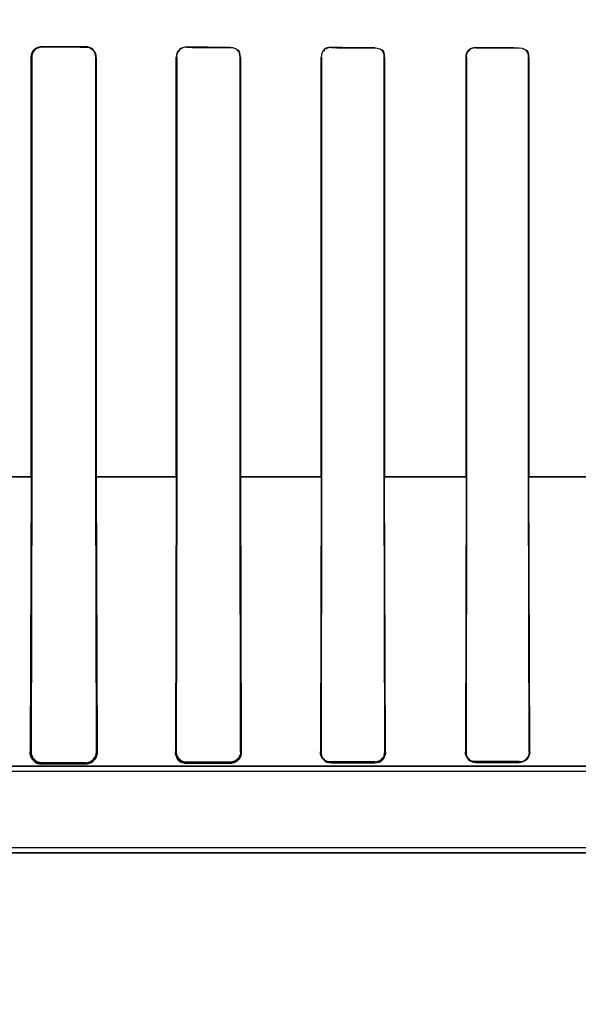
# Model space of a CAD drawing. Header units: millimetres. Extents: x 0 to 297, y 0 to 210.
# Tile 293 of 405: x 240.5516 to 240.6482, y 156.6153 to 156.7855. Entities that reach past the tile are written whole.
import ezdxf

# ---------------------------------------------------------------- set-up
doc = ezdxf.new("R2010")
doc.units = ezdxf.units.MM
doc.header["$LTSCALE"] = 16.335
doc.layers.get('0').update_dxf_attribs({"linetype": 'CONTINUOUS'})
for name, color, linetype in [('AXES_REF', 7, 'CONTINUOUS'), ('INTFCLR_1', 7, 'CONTINUOUS'), ('INTFCLR_72935', 7, 'CONTINUOUS')]:
    doc.layers.add(name, color=color, linetype=linetype)

msp = doc.modelspace()

# ---------------------------------------------------------------- linework, layer by layer
at = {"color": 7, "linetype": 'Continuous'}
for radius in [4.8479140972, 4.8475, 4.8164570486]:
    msp.add_circle((241.5069109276, 154.9564782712), radius, dxfattribs=at)
msp.add_arc((241.5069109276, 154.9564782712), 4.8, 278.2771290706, 261.7228709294, dxfattribs=at)
at = {"layer": 'AXES_REF', "color": 9, "linetype": 'Continuous'}
msp.add_circle((241.5069109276, 154.9564782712), 2.9642884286, dxfattribs=at)
at = {"layer": 'AXES_REF', "color": 7, "linetype": 'Continuous'}
msp.add_arc((241.5069109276, 154.9564782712), 4.91, 113.0826119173, 66.9173880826, dxfattribs=at)
at = {"layer": 'AXES_REF', "color": 9, "linetype": 'Continuous'}
msp.add_arc((241.5069109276, 154.9564782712), 4.4222561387, 94.4118118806, 85.5881881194, dxfattribs=at)
at = {"layer": 'INTFCLR_1', "color": 7, "linetype": 'Continuous'}
for p, q in [((240.5548983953, 156.7807487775), (240.5555211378, 156.7808523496)), ((240.5786340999, 156.6583677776), (240.5785499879, 156.6589711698)), ((240.6146434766, 156.6583397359), (240.6147589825, 156.6589711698))]:
    msp.add_line(p, q, dxfattribs=at)
at = {"layer": 'INTFCLR_1', "color": 9, "linetype": 'Continuous'}
for p, q in [((240.5555211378, 156.7807776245), (240.5555211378, 156.7808523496)), ((240.5630211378, 156.7808252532), (240.5630211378, 156.7807533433)), ((240.5805211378, 156.7807031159), (240.5805211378, 156.7807698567)), ((240.5880211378, 156.7807489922), (240.5880211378, 156.7806840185)), ((240.6055211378, 156.7806443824), (240.6055211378, 156.7807059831)), ((240.6130211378, 156.780689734), (240.6130211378, 156.7806293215)), ((240.6305211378, 156.780598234), (240.6305211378, 156.7806563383)), ((240.6380211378, 156.7806438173), (240.6380211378, 156.7805865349)), ((240.5536327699, 156.7789711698), (240.5537085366, 156.7789711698)), ((240.5647978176, 156.7789711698), (240.5648688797, 156.7789711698)), ((240.5787171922, 156.7789711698), (240.5787845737, 156.7789711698)), ((240.5897298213, 156.7789711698), (240.5897942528, 156.7789711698)), ((240.6037823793, 156.7789711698), (240.6038444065, 156.7789711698)), ((240.6146761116, 156.7789711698), (240.6147361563, 156.7789711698)), ((240.6288330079, 156.7789711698), (240.6288914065, 156.7789711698)), ((240.6396341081, 156.7789711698), (240.6396911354, 156.7789711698)), ((240.5398852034, 156.7064701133), (240.5537084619, 156.7064701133)), ((240.5647972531, 156.7064701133), (240.5787845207, 156.7064701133)), ((240.589730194, 156.7064701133), (240.6038434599, 156.7064701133)), ((240.614673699, 156.7064701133), (240.6288891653, 156.7064701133)), ((240.6396332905, 156.7064701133), (240.6539276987, 156.7064701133)), ((240.5536030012, 156.6589711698), (240.5534322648, 156.6589711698)), ((240.5650498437, 156.6589711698), (240.5648964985, 156.6589711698)), ((240.5786912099, 156.6589711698), (240.5785499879, 156.6589711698)), ((240.5899511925, 156.6589711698), (240.5898189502, 156.6589711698)), ((240.6037587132, 156.6589711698), (240.6036333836, 156.6589711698)), ((240.6148788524, 156.6589711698), (240.6147589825, 156.6589711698)), ((240.6288108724, 156.6589711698), (240.6286953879, 156.6589711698)), ((240.6398246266, 156.6589711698), (240.6397127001, 156.6589711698)), ((240.5555211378, 156.6568270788), (240.5555211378, 156.6570492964)), ((240.5630211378, 156.6570783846), (240.5630211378, 156.656874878)), ((240.5805211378, 156.656962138), (240.5805211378, 156.6571373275)), ((240.5880211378, 156.6571593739), (240.5880211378, 156.6569925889)), ((240.6055211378, 156.6570525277), (240.6055211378, 156.6572045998)), ((240.6130211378, 156.6572216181), (240.6130211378, 156.6570743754)), ((240.6305211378, 156.6571181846), (240.6305211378, 156.6572564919)), ((240.6380211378, 156.6572695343), (240.6380211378, 156.6571342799)), ((240.6555664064, 156.6564711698), (240.5359951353, 156.6564711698)), ((240.9575467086, 156.6414711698), (240.5359955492, 156.6414711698))]:
    msp.add_line(p, q, dxfattribs=at)
at = {"layer": 'INTFCLR_1', "color": 6, "linetype": 'Continuous'}
for p, q in [((240.55363277, 156.7789711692), (240.55363277, 156.7064711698)), ((240.5537085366, 156.7789711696), (240.5537085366, 156.7064711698)), ((240.5647978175, 156.7064711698), (240.5647978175, 156.7789711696)), ((240.5648688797, 156.7064711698), (240.5648688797, 156.7789711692)), ((240.5787171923, 156.7789711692), (240.5787171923, 156.7064711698)), ((240.5787845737, 156.7789711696), (240.5787845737, 156.7064711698)), ((240.5897298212, 156.7064711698), (240.5897298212, 156.7789711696)), ((240.5897942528, 156.7064711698), (240.5897942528, 156.7789711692)), ((240.6037823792, 156.7789711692), (240.6037823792, 156.7064711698)), ((240.6038444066, 156.7789711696), (240.6038444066, 156.7064711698)), ((240.6146761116, 156.7064711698), (240.6146761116, 156.7789711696)), ((240.6147361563, 156.7064711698), (240.6147361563, 156.7789711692)), ((240.628833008, 156.7789711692), (240.628833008, 156.7064711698)), ((240.6288914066, 156.7789711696), (240.6288914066, 156.7064711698)), ((240.639634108, 156.7064711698), (240.639634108, 156.7789711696)), ((240.6396911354, 156.7064711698), (240.6396911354, 156.7789711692)), ((240.5536327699, 156.7064711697), (240.5534322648, 156.6589711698)), ((240.5537085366, 156.7064711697), (240.5536030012, 156.6589711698)), ((240.5648964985, 156.6589711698), (240.5647978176, 156.7064711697)), ((240.5648688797, 156.7064711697), (240.5650498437, 156.6589711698)), ((240.5787171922, 156.7064711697), (240.5785499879, 156.6589711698)), ((240.5787845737, 156.7064711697), (240.5786912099, 156.6589711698)), ((240.5898189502, 156.6589711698), (240.5897298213, 156.7064711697)), ((240.5897942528, 156.7064711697), (240.5899511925, 156.6589711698)), ((240.6037823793, 156.7064711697), (240.6036333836, 156.6589711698)), ((240.6038444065, 156.7064711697), (240.6037587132, 156.6589711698)), ((240.6147589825, 156.6589711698), (240.6146761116, 156.7064711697)), ((240.6148788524, 156.6589711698), (240.6147361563, 156.7064711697)), ((240.6288330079, 156.7064711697), (240.6286953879, 156.6589711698)), ((240.6288914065, 156.7064711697), (240.6288108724, 156.6589711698)), ((240.6397127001, 156.6589711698), (240.6396341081, 156.7064711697)), ((240.6398246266, 156.6589711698), (240.6396911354, 156.7064711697)), ((240.5555211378, 156.6570492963), (240.5630211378, 156.6570783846)), ((240.5555211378, 156.6568270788), (240.5630211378, 156.656874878)), ((240.5805211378, 156.6571373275), (240.5880211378, 156.6571593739)), ((240.5805211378, 156.656962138), (240.5880211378, 156.6569925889)), ((240.6055211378, 156.6572045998), (240.6130211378, 156.6572216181)), ((240.6055211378, 156.6570525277), (240.6130211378, 156.6570743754)), ((240.6305211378, 156.6572564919), (240.6380211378, 156.6572695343)), ((240.6305211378, 156.6571181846), (240.6380211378, 156.6571342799)), ((240.5305211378, 156.6555895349), (240.6555664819, 156.6555895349)), ((240.9575471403, 156.6423528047), (240.5359951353, 156.6423528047))]:
    msp.add_line(p, q, dxfattribs=at)
at = {"layer": 'INTFCLR_1', "color": 7, "linetype": 'Continuous'}
for points in [[(240.5538154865, 156.6577159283), (240.5538063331, 156.6577290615), (240.5537966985, 156.6577431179), (240.5537866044, 156.6577581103), (240.5537759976, 156.6577741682), (240.5537649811, 156.6577911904), (240.5537538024, 156.6578088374), (240.55374256, 156.6578269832), (240.5537311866, 156.6578457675), (240.5537196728, 156.6578652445), (240.5537080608, 156.6578853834), (240.5536963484, 156.6579062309), (240.5536844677, 156.6579279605), (240.5536724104, 156.6579506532), (240.5536602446, 156.6579742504), (240.5536480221, 156.657998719), (240.5536358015, 156.6580240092), (240.5536235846, 156.6580501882), (240.5536113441, 156.6580773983), (240.5535991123, 156.6581056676), (240.5535869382, 156.6581349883), (240.5535748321, 156.6581654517), (240.5535628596, 156.6581970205), (240.5535510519, 156.6582297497), (240.5535393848, 156.6582638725), (240.5535279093, 156.6582994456), (240.5535167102, 156.658336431), (240.5535058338, 156.6583749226), (240.5534953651, 156.6584149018), (240.5534853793, 156.6584563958), (240.5534759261, 156.6584995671), (240.553467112, 156.6585443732), (240.5534590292, 156.6585908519), (240.5534517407, 156.6586392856), (240.5534453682, 156.6586897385), (240.5534400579, 156.6587421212), (240.5534359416, 156.6587964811), (240.5534331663, 156.6588528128), (240.5534318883, 156.6589110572), (240.5534322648, 156.6589711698)], [(240.6039611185, 156.6578793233), (240.6039345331, 156.6579195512), (240.603908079, 156.6579619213), (240.6038818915, 156.6580064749), (240.6038561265, 156.6580532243), (240.6038309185, 156.6581022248), (240.6038063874, 156.6581535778), (240.6037826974, 156.6582073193), (240.603760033, 156.6582634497), (240.6037385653, 156.6583220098), (240.6037185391, 156.6583828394), (240.6037000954, 156.6584460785), (240.6036833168, 156.6585122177), (240.6036684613, 156.658581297), (240.6036558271, 156.6586532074), (240.6036456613, 156.658728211), (240.6036382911, 156.6588063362), (240.6036340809, 156.6588873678), (240.6036333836, 156.6589711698)], [(240.6148788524, 156.6589711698), (240.6148782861, 156.6588945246), (240.614874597, 156.6588181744), (240.6148678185, 156.6587422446), (240.6148580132, 156.6586670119), (240.6148452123, 156.6585924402), (240.6148293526, 156.6585181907), (240.6148103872, 156.6584442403), (240.6147883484, 156.6583708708), (240.6147632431, 156.658298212)], [(240.6290168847, 156.6579111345), (240.6289853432, 156.6579586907), (240.6289539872, 156.6580093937), (240.628923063, 156.6580633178), (240.6288927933, 156.6581206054), (240.6288635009, 156.658181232), (240.6288355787, 156.6582449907), (240.6288093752, 156.6583117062), (240.6287850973, 156.6583815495), (240.6287629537, 156.6584548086), (240.6287433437, 156.6585312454), (240.6287265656, 156.6586109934), (240.6287128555, 156.6586948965), (240.6287026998, 156.6587831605), (240.6286966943, 156.6588753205), (240.6286953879, 156.6589711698)], [(240.6398246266, 156.6589711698), (240.6398193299, 156.658808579), (240.6398008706, 156.6586555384), (240.6397715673, 156.6585129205), (240.6397346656, 156.6583843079), (240.6396916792, 156.658266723), (240.6396402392, 156.6581514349), (240.6395787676, 156.6580362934), (240.6395086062, 156.6579249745), (240.6394299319, 156.6578181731)], [(240.5892652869, 156.6574559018), (240.5892350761, 156.6574306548), (240.5892052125, 156.6574066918), (240.5891757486, 156.6573839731), (240.5891468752, 156.6573625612), (240.5891185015, 156.6573423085), (240.5890902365, 156.6573228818), (240.5890619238, 156.6573041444), (240.5890337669, 156.6572862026), (240.5890059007, 156.657269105), (240.5889784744, 156.6572528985), (240.5889513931, 156.6572374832), (240.5889244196, 156.6572226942), (240.5888974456, 156.657208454), (240.5888706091, 156.6571948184), (240.5888440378, 156.657181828), (240.5888178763, 156.6571695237), (240.588792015, 156.6571578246), (240.5887661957, 156.6571465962), (240.5887403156, 156.6571357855), (240.5887144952, 156.6571254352), (240.5886888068, 156.6571155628), (240.5886633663, 156.6571061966), (240.5886380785, 156.6570972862), (240.5886126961, 156.6570887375), (240.5885870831, 156.6570805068), (240.5885613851, 156.6570726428), (240.5885357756, 156.6570651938), (240.5885104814, 156.657058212), (240.5884852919, 156.6570516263), (240.588459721, 156.6570453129), (240.5884335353, 156.6570392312), (240.5884069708, 156.6570334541), (240.5883802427, 156.657028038), (240.5883536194, 156.6570230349), (240.5883268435, 156.6570183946), (240.5882993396, 156.6570140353), (240.5882707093, 156.6570099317), (240.5882413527, 156.6570061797), (240.588211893, 156.6570028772), (240.5881830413, 156.6570000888), (240.5881541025, 156.6569977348), (240.5881235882, 156.6569957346), (240.588091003, 156.6569941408), (240.5880568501, 156.6569930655), (240.5880211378, 156.6569925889)]]:
    msp.add_lwpolyline(points, dxfattribs=at)
at = {"layer": 'INTFCLR_1', "color": 6, "linetype": 'Continuous'}
for centre, major_axis, ratio, start_param, end_param in [((240.7467711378, 156.7814711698), (0.2607760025, 0), 0.0034906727, -2.3940887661, -2.3526946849), ((240.7467711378, 156.7814711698), (0.2757760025, 0), 0.0034906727, -2.3371288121, -2.3000343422), ((240.7467711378, 156.7814711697), (0.2607760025, 0), 0.0034906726, -2.2620717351, -2.2252929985), ((240.7467711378, 156.7814711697), (0.2757760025, 0), 0.0034906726, -2.217857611, -2.1841931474), ((240.7467711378, 156.7814711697), (0.2607760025, 0), 0.0034906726, -2.1431981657, -2.1093469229), ((240.7467711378, 156.7814711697), (0.2757760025, 0), 0.0034906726, -2.1085302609, -2.0771538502), ((240.7467711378, 156.7814711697), (0.2607760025, 0), 0.0034906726, -2.0328472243, -2.0009654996), ((240.7467711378, 156.7814711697), (0.2757760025, 0), 0.0034906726, -2.0059367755, -1.9761478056)]:
    msp.add_ellipse(centre, major_axis=major_axis, ratio=ratio, start_param=start_param, end_param=end_param, dxfattribs=at)
at = {"layer": 'INTFCLR_1', "color": 7, "linetype": 'Continuous'}
for points, knots in [([(240.5555211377, 156.7808523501), (240.5550286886, 156.7808491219), (240.5540242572, 156.7804438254), (240.5536295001, 156.7794407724), (240.55363277, 156.7789711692)], [0, 0, 0, 0, 0.5118728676, 1, 1, 1, 1]), ([(240.5534322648, 156.6589711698), (240.5534257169, 156.6585028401), (240.5537698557, 156.6573825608), (240.554909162, 156.6568244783), (240.5555211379, 156.6568270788)], [0, 0, 0, 0, 0.4335377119, 1, 1, 1, 1]), ([(240.5785499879, 156.6589711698), (240.5785459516, 156.6584973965), (240.5789103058, 156.6574369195), (240.5799781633, 156.6569623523), (240.5805211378, 156.656962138)], [0, 0, 0, 0, 0.4659783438, 1, 1, 1, 1]), ([(240.5880211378, 156.6569925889), (240.5884997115, 156.656998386), (240.5895393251, 156.6574002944), (240.5899456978, 156.6584518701), (240.5899511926, 156.6589711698)], [0, 0, 0, 0, 0.4795979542, 1, 1, 1, 1]), ([(240.6036333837, 156.6589711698), (240.6036307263, 156.6585095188), (240.6039904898, 156.6574944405), (240.6050104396, 156.6570529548), (240.6055211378, 156.6570525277)], [0, 0, 0, 0, 0.4747830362, 1, 1, 1, 1]), ([(240.6130211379, 156.6570743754), (240.6134893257, 156.6570787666), (240.6144896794, 156.6574729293), (240.6148743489, 156.6584806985), (240.6148788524, 156.6589711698)], [0, 0, 0, 0, 0.4883782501, 1, 1, 1, 1]), ([(240.628695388, 156.6589711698), (240.6286936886, 156.6585100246), (240.6290591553, 156.6575266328), (240.6300424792, 156.6571185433), (240.6305211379, 156.6571181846)], [0, 0, 0, 0, 0.4906839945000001, 1, 1, 1, 1]), ([(240.6380211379, 156.6571342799), (240.6384815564, 156.6571376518), (240.639452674, 156.6575266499), (240.6398208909, 156.6585020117), (240.6398246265, 156.6589711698)], [0, 0, 0, 0, 0.4952979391, 1, 1, 1, 1])]:
    msp.add_open_spline(points, degree=3, knots=knots, dxfattribs=at)
for points in [[(240.5536327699, 156.7789711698), (240.5536327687, 156.7794976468), (240.5537983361, 156.7802324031), (240.554295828, 156.7804046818)], [(240.5899511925, 156.6589711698), (240.5899579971, 156.6585196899), (240.5898436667, 156.6579869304), (240.589500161, 156.6576938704)], [(240.5555211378, 156.6568270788), (240.5550753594, 156.6568240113), (240.5545110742, 156.656892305), (240.5542547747, 156.6572570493)], [(240.5805211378, 156.656962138), (240.5800614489, 156.6569601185), (240.5793621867, 156.6570052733), (240.5792295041, 156.657445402)], [(240.6055211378, 156.6570525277), (240.605056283, 156.657051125), (240.6044867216, 156.6571838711), (240.604225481, 156.6575683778)], [(240.6130205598, 156.6572217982), (240.6135480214, 156.657221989), (240.614431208, 156.6574165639), (240.6144285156, 156.6579440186)], [(240.6130211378, 156.6572216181), (240.6135177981, 156.6572226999), (240.6141886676, 156.6573982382), (240.6143665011, 156.6578619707)], [(240.6147632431, 156.658298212), (240.6146021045, 156.6578608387), (240.6142914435, 156.6572624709), (240.6138253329, 156.6572610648)], [(240.6305211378, 156.6571181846), (240.6300529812, 156.6571171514), (240.6294898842, 156.6572731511), (240.6292250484, 156.6576591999)], [(240.6394299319, 156.6578181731), (240.6391379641, 156.6574507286), (240.6386637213, 156.6571440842), (240.6381944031, 156.6571430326)]]:
    msp.add_open_spline(points, degree=3, dxfattribs=at)
at = {"layer": 'INTFCLR_1', "color": 6, "linetype": 'Continuous'}
for points, knots in [([(240.5555211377, 156.7807776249), (240.5550525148, 156.7807791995), (240.5540875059, 156.7803875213), (240.5537085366, 156.7794261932), (240.5537085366, 156.7789711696)], [0, 0, 0, 0, 0.5073632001, 1, 1, 1, 1]), ([(240.5648688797, 156.7789711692), (240.5648688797, 156.7794375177), (240.5644819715, 156.7804200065), (240.5634988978, 156.7808235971), (240.5630211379, 156.7808252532)], [0, 0, 0, 0, 0.4939549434, 1, 1, 1, 1]), ([(240.5647978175, 156.7789711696), (240.5647978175, 156.7794274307), (240.564416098, 156.7803730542), (240.563472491, 156.7807519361), (240.5630211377, 156.7807533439)], [0, 0, 0, 0, 0.5027025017, 1, 1, 1, 1]), ([(240.5805211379, 156.7807698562), (240.580068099, 156.7807711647), (240.579110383, 156.7803963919), (240.5787171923, 156.7794374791), (240.5787171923, 156.7789711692)], [0, 0, 0, 0, 0.4927834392, 1, 1, 1, 1]), ([(240.5536030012, 156.6589711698), (240.5536004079, 156.6585196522), (240.5539623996, 156.6575025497), (240.5549925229, 156.6570471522), (240.5555211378, 156.6570492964)], [0, 0, 0, 0, 0.4606720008, 1, 1, 1, 1]), ([(240.5630211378, 156.6570783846), (240.5635299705, 156.657080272), (240.5645346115, 156.6575202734), (240.5648989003, 156.658518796), (240.5648964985, 156.6589711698)], [0, 0, 0, 0, 0.5293670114, 1, 1, 1, 1]), ([(240.5650498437, 156.6589711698), (240.5650586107, 156.6584765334), (240.5646748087, 156.6573797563), (240.5635791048, 156.6568781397), (240.5630211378, 156.656874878)], [0, 0, 0, 0, 0.4699520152, 1, 1, 1, 1]), ([(240.5786912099, 156.6589711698), (240.5786889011, 156.6585077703), (240.5790721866, 156.6575316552), (240.5800490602, 156.6571358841), (240.5805211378, 156.6571373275)], [0, 0, 0, 0, 0.4953636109, 1, 1, 1, 1])]:
    msp.add_open_spline(points, degree=3, knots=knots, dxfattribs=at)
for points in [[(240.5805211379, 156.7807031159), (240.5799993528, 156.780704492), (240.5791230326, 156.7805208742), (240.5791230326, 156.7799990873)], [(240.5897298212, 156.7789711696), (240.5897298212, 156.779423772), (240.5896442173, 156.780216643), (240.5891916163, 156.7802177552)], [(240.5897942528, 156.7789711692), (240.5897942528, 156.7794361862), (240.5897118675, 156.7802530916), (240.5892468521, 156.7802543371)], [(240.6055211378, 156.7807059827), (240.6050055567, 156.7807071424), (240.6041351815, 156.7805348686), (240.6041351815, 156.7800192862)], [(240.6055211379, 156.7806443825), (240.6050267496, 156.7806454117), (240.6041903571, 156.7804839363), (240.6041903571, 156.7799895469)], [(240.6146761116, 156.7789711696), (240.6146761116, 156.7794193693), (240.6145791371, 156.7801994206), (240.6141309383, 156.7802002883)], [(240.6147361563, 156.7789711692), (240.6147361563, 156.7794328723), (240.614639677, 156.7802378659), (240.614177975, 156.7802388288)], [(240.6305211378, 156.7805982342), (240.6299954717, 156.7805990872), (240.6291405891, 156.7803616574), (240.6291405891, 156.7798359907)], [(240.6305211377, 156.7806563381), (240.6300288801, 156.7806571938), (240.6291926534, 156.7805036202), (240.6291926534, 156.7800113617)], [(240.639634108, 156.7789711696), (240.639634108, 156.7795001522), (240.6393833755, 156.780352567), (240.6388543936, 156.7803533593)], [(240.6396911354, 156.7789711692), (240.6396911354, 156.779429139), (240.6395848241, 156.7802231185), (240.6391268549, 156.780223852)], [(240.6037587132, 156.6589711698), (240.6037566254, 156.6585095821), (240.6038364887, 156.657694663), (240.6042980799, 156.6576957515)], [(240.6288108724, 156.6589711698), (240.6288088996, 156.6585039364), (240.628913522, 156.6576896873), (240.6293807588, 156.6576905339)], [(240.5880211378, 156.6571593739), (240.5885001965, 156.6571607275), (240.589339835, 156.657256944), (240.5893375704, 156.6577359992)], [(240.6380211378, 156.6572695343), (240.6385317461, 156.6572703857), (240.6393884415, 156.6574537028), (240.6393863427, 156.6579643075)]]:
    msp.add_open_spline(points, degree=3, dxfattribs=at)
at = {"layer": 'INTFCLR_72935', "color": 9, "linetype": 'Continuous'}
for p, q in [((240.5555211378, 156.7808523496), (240.5555211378, 156.7807776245)), ((240.5630211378, 156.7807533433), (240.5630211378, 156.7808252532)), ((240.5805211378, 156.7807698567), (240.5805211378, 156.7807031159)), ((240.5880211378, 156.7806840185), (240.5880211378, 156.7807489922)), ((240.6055211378, 156.7807059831), (240.6055211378, 156.7806443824)), ((240.6130211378, 156.7806293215), (240.6130211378, 156.780689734)), ((240.6305211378, 156.7806563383), (240.6305211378, 156.780598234)), ((240.6380211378, 156.7805865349), (240.6380211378, 156.7806438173)), ((240.5537085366, 156.7789711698), (240.5536327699, 156.7789711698)), ((240.5648688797, 156.7789711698), (240.5647978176, 156.7789711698)), ((240.5787845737, 156.7789711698), (240.5787171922, 156.7789711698)), ((240.5897942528, 156.7789711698), (240.5897298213, 156.7789711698)), ((240.6038444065, 156.7789711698), (240.6037823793, 156.7789711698)), ((240.6147361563, 156.7789711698), (240.6146761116, 156.7789711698)), ((240.6288914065, 156.7789711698), (240.6288330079, 156.7789711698)), ((240.6396911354, 156.7789711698), (240.6396341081, 156.7789711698)), ((240.5537082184, 156.7064701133), (240.5398851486, 156.7064701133)), ((240.5787847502, 156.7064701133), (240.5647972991, 156.7064701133)), ((240.6038427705, 156.7064701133), (240.5897300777, 156.7064701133)), ((240.6288897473, 156.7064701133), (240.6146734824, 156.7064701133)), ((240.653927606, 156.7064701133), (240.6396338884, 156.7064701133)), ((240.5534322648, 156.6589711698), (240.5536030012, 156.6589711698)), ((240.5648964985, 156.6589711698), (240.5650498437, 156.6589711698)), ((240.5785499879, 156.6589711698), (240.5786912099, 156.6589711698)), ((240.5898189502, 156.6589711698), (240.5899511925, 156.6589711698)), ((240.6036333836, 156.6589711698), (240.6037587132, 156.6589711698)), ((240.6147589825, 156.6589711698), (240.6148788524, 156.6589711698)), ((240.6286953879, 156.6589711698), (240.6288108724, 156.6589711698)), ((240.6397127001, 156.6589711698), (240.6398246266, 156.6589711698)), ((240.5555211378, 156.6570492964), (240.5555211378, 156.6568270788)), ((240.5630211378, 156.656874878), (240.5630211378, 156.6570783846)), ((240.5805211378, 156.6571373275), (240.5805211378, 156.656962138)), ((240.5880211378, 156.6569925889), (240.5880211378, 156.6571593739)), ((240.6055211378, 156.6572045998), (240.6055211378, 156.6570525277)), ((240.6130211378, 156.6570743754), (240.6130211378, 156.6572216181)), ((240.6305211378, 156.6572564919), (240.6305211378, 156.6571181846)), ((240.6380211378, 156.6571342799), (240.6380211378, 156.6572695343)), ((240.5359951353, 156.6564711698), (240.6555664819, 156.6564711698)), ((240.535995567, 156.6414711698), (240.9575467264, 156.6414711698))]:
    msp.add_line(p, q, dxfattribs=at)
at = {"layer": 'INTFCLR_72935', "color": 6, "linetype": 'Continuous'}
for p, q in [((240.5536327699, 156.7064711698), (240.5536327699, 156.7789711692)), ((240.5537085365, 156.7064711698), (240.5537085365, 156.7789711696)), ((240.5647978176, 156.7789711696), (240.5647978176, 156.7064711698)), ((240.5648688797, 156.7789711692), (240.5648688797, 156.7064711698)), ((240.5787171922, 156.7064711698), (240.5787171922, 156.7789711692)), ((240.5787845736, 156.7064711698), (240.5787845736, 156.7789711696)), ((240.5897298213, 156.7789711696), (240.5897298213, 156.7064711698)), ((240.5897942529, 156.7789711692), (240.5897942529, 156.7064711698)), ((240.6037823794, 156.7064711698), (240.6037823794, 156.7789711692)), ((240.6038444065, 156.7064711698), (240.6038444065, 156.7789711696)), ((240.6146761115, 156.7789711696), (240.6146761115, 156.7064711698)), ((240.6147361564, 156.7789711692), (240.6147361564, 156.7064711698)), ((240.6288330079, 156.7064711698), (240.6288330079, 156.7789711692)), ((240.6288914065, 156.7064711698), (240.6288914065, 156.7789711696)), ((240.6396341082, 156.7789711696), (240.6396341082, 156.7064711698)), ((240.6396911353, 156.7789711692), (240.6396911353, 156.7064711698)), ((240.5536327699, 156.7064711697), (240.5534322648, 156.6589711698)), ((240.5536030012, 156.6589711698), (240.5537085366, 156.7064711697)), ((240.5647978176, 156.7064711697), (240.5648964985, 156.6589711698)), ((240.5648688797, 156.7064711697), (240.5650498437, 156.6589711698)), ((240.5787171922, 156.7064711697), (240.5785499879, 156.6589711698)), ((240.5786912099, 156.6589711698), (240.5787845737, 156.7064711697)), ((240.5897298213, 156.7064711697), (240.5898189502, 156.6589711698)), ((240.5897942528, 156.7064711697), (240.5899511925, 156.6589711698)), ((240.6037823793, 156.7064711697), (240.6036333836, 156.6589711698)), ((240.6037587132, 156.6589711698), (240.6038444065, 156.7064711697)), ((240.6146761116, 156.7064711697), (240.6147589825, 156.6589711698)), ((240.6148788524, 156.6589711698), (240.6147361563, 156.7064711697)), ((240.6288330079, 156.7064711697), (240.6286953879, 156.6589711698)), ((240.6288108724, 156.6589711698), (240.6288914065, 156.7064711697)), ((240.6396341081, 156.7064711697), (240.6397127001, 156.6589711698)), ((240.6398246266, 156.6589711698), (240.6396911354, 156.7064711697)), ((240.5630211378, 156.6570783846), (240.5555211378, 156.6570492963)), ((240.5555211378, 156.6568270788), (240.5630211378, 156.656874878)), ((240.5880211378, 156.6571593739), (240.5805211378, 156.6571373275)), ((240.5805211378, 156.656962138), (240.5880211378, 156.6569925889)), ((240.6130211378, 156.6572216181), (240.6055211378, 156.6572045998)), ((240.6055211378, 156.6570525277), (240.6130211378, 156.6570743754)), ((240.6380211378, 156.6572695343), (240.6305211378, 156.6572564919)), ((240.6305211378, 156.6571181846), (240.6380211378, 156.6571342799)), ((240.530521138, 156.6555895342), (240.657925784, 156.6555895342)), ((240.95754714, 156.6423528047), (240.5359951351, 156.6423528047))]:
    msp.add_line(p, q, dxfattribs=at)
at = {"layer": 'INTFCLR_72935', "color": 7, "linetype": 'Continuous'}
msp.add_line((240.5785499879, 156.6589711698), (240.578634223, 156.6583673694), dxfattribs=at)
for points in [[(240.5534322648, 156.6589711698), (240.5534318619, 156.6589147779), (240.5534329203, 156.658860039), (240.5534353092, 156.6588069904), (240.5534388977, 156.6587556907), (240.5534435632, 156.6587061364), (240.5534491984, 156.658658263), (240.5534556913, 156.6586120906), (240.5534629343, 156.6585676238), (240.5534708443, 156.6585247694), (240.5534793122, 156.6584835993), (240.5534882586, 156.6584440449), (240.5534976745, 156.6584058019), (240.5535075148, 156.6583687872), (240.5535176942, 156.6583330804), (240.553528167, 156.6582986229), (240.5535388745, 156.65826541), (240.5535497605, 156.658233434), (240.5535607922, 156.6582026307), (240.5535719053, 156.6581730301), (240.5535830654, 156.6581445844), (240.5535942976, 156.6581171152), (240.5536055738, 156.6580905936), (240.5536168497, 156.6580650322), (240.5536281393, 156.6580403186), (240.5536394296, 156.6580164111), (240.553650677, 156.6579933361), (240.5536618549, 156.6579710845), (240.5536729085, 156.6579497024), (240.55368384, 156.6579291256), (240.5536947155, 156.6579091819), (240.5537055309, 156.65788984), (240.5537162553, 156.6578711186), (240.553726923, 156.6578529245), (240.5537375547, 156.6578351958), (240.5537481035, 156.6578179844), (240.5537585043, 156.6578013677), (240.5537687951, 156.6577852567), (240.55377891, 156.6577697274), (240.5537886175, 156.6577550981), (240.5537978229, 156.6577414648), (240.5538065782, 156.6577287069), (240.553814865, 156.6577168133)], [(240.6036333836, 156.6589711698), (240.6036341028, 156.6588866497), (240.603638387, 156.6588050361), (240.6036458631, 156.6587264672), (240.6036561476, 156.6586511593), (240.6036688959, 156.6585790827), (240.6036838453, 156.6585099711), (240.6037006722, 156.6584439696), (240.6037191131, 156.6583809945), (240.6037391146, 156.6583204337), (240.6037605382, 156.65826214), (240.6037831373, 156.658206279), (240.6038067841, 156.6581527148), (240.6038313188, 156.6581014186), (240.6038565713, 156.6580523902), (240.6038824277, 156.6580055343), (240.6039087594, 156.6579608), (240.6039354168, 156.657918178), (240.6039622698, 156.6578776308)], [(240.6147589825, 156.6589711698), (240.614757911, 156.6589019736), (240.6147540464, 156.6588322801), (240.6147473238, 156.6587622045), (240.6147377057, 156.6586920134), (240.6147251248, 156.658621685), (240.614709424, 156.6585509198), (240.6146904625, 156.6584797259), (240.614668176, 156.6584084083), (240.6146424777, 156.6583371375)], [(240.6146797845, 156.6581057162), (240.6147176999, 156.6581859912), (240.6147530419, 156.6582712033), (240.614785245, 156.6583613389), (240.6148139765, 156.6584573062), (240.6148382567, 156.6585580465), (240.6148570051, 156.6586604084), (240.6148699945, 156.6587630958), (240.6148773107, 156.6588667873), (240.6148788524, 156.6589711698)], [(240.6286953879, 156.6589711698), (240.6286967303, 156.6588744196), (240.6287028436, 156.6587815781), (240.6287131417, 156.6586928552), (240.6287269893, 156.6586087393), (240.628743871, 156.6585289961), (240.6287635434, 156.6584527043), (240.6287856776, 156.6583797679), (240.628809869, 156.6583103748), (240.6288359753, 156.6582440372), (240.6288638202, 156.6581805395), (240.6288930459, 156.6581201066), (240.6289232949, 156.6580628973), (240.6289542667, 156.6580089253), (240.6289857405, 156.6579580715), (240.6290174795, 156.6579102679)], [(240.5880211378, 156.6569925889), (240.5880564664, 156.6569930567), (240.5880902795, 156.6569941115), (240.588122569, 156.6569956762), (240.588152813, 156.6569976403), (240.5881815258, 156.6569999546), (240.5882102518, 156.6570027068), (240.5882397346, 156.6570059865), (240.5882692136, 156.6570097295), (240.5882979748, 156.6570138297), (240.5883256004, 156.6570181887), (240.5883525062, 156.6570228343), (240.588379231, 156.6570278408), (240.5884059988, 156.6570332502), (240.5884325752, 156.6570390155), (240.5884588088, 156.6570450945), (240.5884844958, 156.6570514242), (240.5885098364, 156.6570580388), (240.5885352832, 156.6570650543), (240.5885610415, 156.6570725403), (240.5885868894, 156.6570804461), (240.5886126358, 156.6570887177), (240.5886381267, 156.6570973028), (240.5886635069, 156.6571062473), (240.5886890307, 156.657115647), (240.5887147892, 156.6571255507), (240.5887406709, 156.6571359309), (240.5887666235, 156.6571467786), (240.5887925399, 156.6571580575), (240.5888185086, 156.6571698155), (240.5888447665, 156.6571821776), (240.5888714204, 156.657195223), (240.5888983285, 156.6572089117), (240.5889253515, 156.6572231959), (240.5889523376, 156.6572380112), (240.5889794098, 156.6572534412), (240.5890068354, 156.657269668), (240.5890347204, 156.6572867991), (240.5890629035, 156.6573047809), (240.5890912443, 156.6573235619), (240.5891195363, 156.6573430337), (240.5891479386, 156.6573633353), (240.5891768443, 156.657384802), (240.5892063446, 156.6574075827), (240.5892362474, 156.6574316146), (240.5892665, 156.6574569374)]]:
    msp.add_lwpolyline(points, dxfattribs=at)
at = {"layer": 'INTFCLR_72935', "color": 6, "linetype": 'Continuous'}
for centre, major_axis, ratio, start_param, end_param in [((240.7467711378, 156.7814711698), (0.2607760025, 0), 0.0034906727, -2.3940887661, -2.3526946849), ((240.7467711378, 156.7814711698), (0.2757760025, 0), 0.0034906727, -2.3371288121, -2.3000343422), ((240.7467711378, 156.7814711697), (0.2607760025, 0), 0.0034906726, -2.262071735, -2.2252929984), ((240.7467711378, 156.7814711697), (0.2757760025, 0), 0.0034906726, -2.217857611, -2.1841931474), ((240.7467711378, 156.7814711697), (0.2607760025, 0), 0.0034906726, -2.1431981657, -2.1093469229), ((240.7467711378, 156.7814711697), (0.2757760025, 0), 0.0034906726, -2.1085302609, -2.0771538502), ((240.7467711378, 156.7814711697), (0.2607760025, 0), 0.0034906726, -2.0328472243, -2.0009654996), ((240.7467711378, 156.7814711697), (0.2757760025, 0), 0.0034906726, -2.0059367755, -1.9761478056)]:
    msp.add_ellipse(centre, major_axis=major_axis, ratio=ratio, start_param=start_param, end_param=end_param, dxfattribs=at)
for points, knots in [([(240.5536327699, 156.7789711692), (240.5536327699, 156.7794327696), (240.5540135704, 156.7804317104), (240.5550208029, 156.7808542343), (240.5555211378, 156.7808523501)], [0, 0, 0, 0, 0.4798645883, 1, 1, 1, 1]), ([(240.5537085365, 156.7789711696), (240.5537085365, 156.7794304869), (240.5540928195, 156.7803923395), (240.5550568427, 156.7807791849), (240.5555211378, 156.7807776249)], [0, 0, 0, 0, 0.4973038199, 1, 1, 1, 1]), ([(240.5648688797, 156.7789711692), (240.5648688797, 156.779439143), (240.5644797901, 156.7804216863), (240.5634972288, 156.7808236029), (240.5630211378, 156.7808252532)], [0, 0, 0, 0, 0.4956993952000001, 1, 1, 1, 1]), ([(240.5805211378, 156.7807698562), (240.5800620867, 156.7807711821), (240.5791032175, 156.7803894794), (240.5787171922, 156.7794315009), (240.5787171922, 156.7789711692)], [0, 0, 0, 0, 0.4993046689, 1, 1, 1, 1]), ([(240.5555211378, 156.6570492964), (240.5550585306, 156.6570474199), (240.5540398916, 156.6574241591), (240.5536000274, 156.6584533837), (240.5536030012, 156.6589711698)], [0, 0, 0, 0, 0.4718567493, 1, 1, 1, 1]), ([(240.5805211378, 156.6571373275), (240.5800493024, 156.6571358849), (240.5790724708, 156.6575313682), (240.5786888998, 156.6585075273), (240.5786912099, 156.6589711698)], [0, 0, 0, 0, 0.5043771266, 1, 1, 1, 1]), ([(240.5898189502, 156.6589711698), (240.589821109, 156.6585144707), (240.5894446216, 156.6575537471), (240.5884855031, 156.657160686), (240.5880211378, 156.6571593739)], [0, 0, 0, 0, 0.4958401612, 1, 1, 1, 1]), ([(240.6398246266, 156.6589711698), (240.6398302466, 156.6585038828), (240.6394498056, 156.6575304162), (240.6384833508, 156.6571352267), (240.6380211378, 156.6571342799)], [0, 0, 0, 0, 0.5027469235, 1, 1, 1, 1])]:
    msp.add_open_spline(points, degree=3, knots=knots, dxfattribs=at)
for points in [[(240.5630211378, 156.7807533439), (240.563478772, 156.7807519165), (240.5642864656, 156.7806782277), (240.5642864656, 156.7802205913)], [(240.5787845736, 156.7789711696), (240.5787845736, 156.7794293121), (240.5788717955, 156.7802339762), (240.5793299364, 156.7802327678)], [(240.5880211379, 156.7806840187), (240.5885374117, 156.78068275), (240.5894008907, 156.7804966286), (240.5894008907, 156.7799803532)], [(240.5897942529, 156.7789711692), (240.5897942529, 156.7794393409), (240.589707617, 156.7802602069), (240.589239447, 156.7802614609)], [(240.6038444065, 156.7789711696), (240.6038444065, 156.7794262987), (240.6039463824, 156.7802186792), (240.6044015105, 156.7802177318)], [(240.6055211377, 156.7807059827), (240.6049989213, 156.7807071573), (240.6041217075, 156.7805239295), (240.6041217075, 156.7800017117)], [(240.6130211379, 156.7806293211), (240.613562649, 156.7806282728), (240.6144358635, 156.7803722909), (240.6144358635, 156.7798307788)], [(240.6147361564, 156.7789711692), (240.6147361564, 156.7794364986), (240.6146344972, 156.7802458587), (240.6141691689, 156.7802468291)], [(240.6288330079, 156.7789711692), (240.6288330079, 156.7794301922), (240.6289366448, 156.7802288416), (240.629395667, 156.7802280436)], [(240.6288914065, 156.7789711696), (240.6288914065, 156.7794223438), (240.6290032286, 156.7802027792), (240.6294544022, 156.7802020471)], [(240.6380211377, 156.7805865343), (240.6385426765, 156.7805857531), (240.639388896, 156.7803482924), (240.639388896, 156.779826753)], [(240.6396911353, 156.7789711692), (240.6396911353, 156.7794335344), (240.6395783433, 156.7802326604), (240.6391159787, 156.7802334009)], [(240.5648964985, 156.6589711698), (240.5648993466, 156.6584347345), (240.5647529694, 156.6575145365), (240.5642165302, 156.6575125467)], [(240.6397127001, 156.6589711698), (240.6397148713, 156.6584429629), (240.6395058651, 156.6575682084), (240.6389776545, 156.6575673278)], [(240.6055211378, 156.6572045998), (240.605044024, 156.6572034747), (240.6042102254, 156.6573070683), (240.6042123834, 156.6577841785)], [(240.6305211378, 156.6572564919), (240.6300180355, 156.6572555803), (240.629164, 156.6574181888), (240.6291661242, 156.6579212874)]]:
    msp.add_open_spline(points, degree=3, dxfattribs=at)
at = {"layer": 'INTFCLR_72935', "color": 7, "linetype": 'Continuous'}
for points, knots in [([(240.5555211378, 156.6568270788), (240.555065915, 156.656824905), (240.5539525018, 156.6571945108), (240.5534234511, 156.6583464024), (240.5534322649, 156.6589711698)], [0, 0, 0, 0, 0.4214849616, 1, 1, 1, 1]), ([(240.5650498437, 156.6589711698), (240.5650430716, 156.6584936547), (240.5647028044, 156.657398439), (240.563595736, 156.6568834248), (240.5630211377, 156.656874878)], [0, 0, 0, 0, 0.4538602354, 1, 1, 1, 1]), ([(240.5805211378, 156.656962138), (240.5800617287, 156.6569622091), (240.5790083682, 156.6573374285), (240.5785453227, 156.6584141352), (240.5785499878, 156.6589711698)], [0, 0, 0, 0, 0.4519682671, 1, 1, 1, 1]), ([(240.5899511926, 156.6589711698), (240.5899464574, 156.6585008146), (240.5895956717, 156.6574595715), (240.5885483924, 156.6569986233), (240.5880211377, 156.6569925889)], [0, 0, 0, 0, 0.4714783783, 1, 1, 1, 1]), ([(240.6055211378, 156.6570525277), (240.6050475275, 156.6570533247), (240.604033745, 156.6574494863), (240.6036306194, 156.6584722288), (240.6036333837, 156.6589711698)], [0, 0, 0, 0, 0.4869737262, 1, 1, 1, 1]), ([(240.6148788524, 156.6589711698), (240.6148747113, 156.6584898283), (240.6145002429, 156.6574840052), (240.6134984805, 156.6570786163), (240.6130211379, 156.6570743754)], [0, 0, 0, 0, 0.5020850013, 1, 1, 1, 1]), ([(240.6305211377, 156.6571181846), (240.6300537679, 156.6571192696), (240.6290722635, 156.6575127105), (240.6286938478, 156.6584986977), (240.6286953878, 156.6589711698)], [0, 0, 0, 0, 0.4972849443, 1, 1, 1, 1])]:
    msp.add_open_spline(points, degree=3, knots=knots, dxfattribs=at)
for points in [[(240.5645287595, 156.6575636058), (240.5648607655, 156.6579378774), (240.565058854, 156.6584709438), (240.5650498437, 156.6589711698)], [(240.578634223, 156.6583673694), (240.5787664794, 156.6579290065), (240.579004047, 156.6572690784), (240.5794619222, 156.6572711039)], [(240.5892665, 156.6574569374), (240.5896876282, 156.6578168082), (240.5899594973, 156.6584172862), (240.5899511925, 156.6589711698)], [(240.6147578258, 156.658970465), (240.6147598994, 156.6585164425), (240.6146847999, 156.6577140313), (240.614230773, 156.6577144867)], [(240.553814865, 156.6577168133), (240.5540777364, 156.6573423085), (240.5544694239, 156.6569090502), (240.5549269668, 156.6569121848)], [(240.5630211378, 156.656874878), (240.5634806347, 156.6568777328), (240.5640086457, 156.6570104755), (240.5643136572, 156.657354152)], [(240.6039622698, 156.6578776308), (240.6042164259, 156.6575044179), (240.6046236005, 156.6571039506), (240.6050751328, 156.6571053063)], [(240.6130211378, 156.6570743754), (240.613493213, 156.6570757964), (240.6141167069, 156.6571972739), (240.6143283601, 156.6576192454)], [(240.6146424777, 156.6583371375), (240.6144591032, 156.6578612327), (240.6140312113, 156.6572972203), (240.6135212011, 156.6572961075)], [(240.6290174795, 156.6579102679), (240.6292801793, 156.6575278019), (240.6297190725, 156.6571482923), (240.6301830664, 156.6571493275)]]:
    msp.add_open_spline(points, degree=3, dxfattribs=at)

doc.saveas('drawing.dxf')
